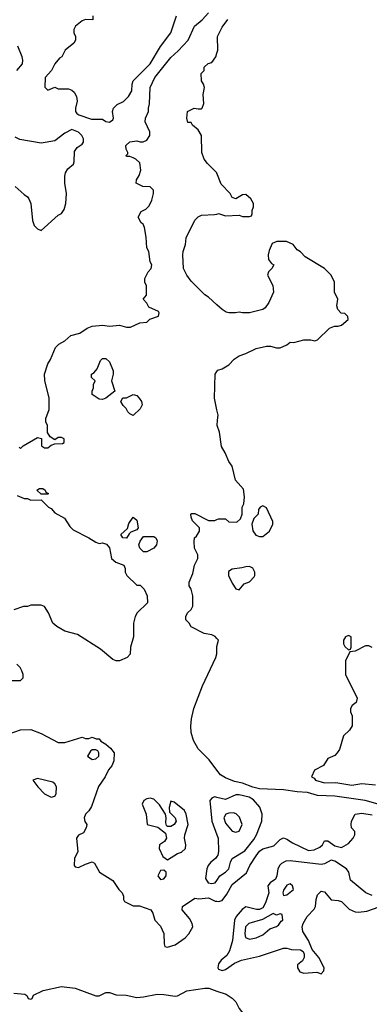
# Model space of a CAD drawing. Header units: inches. Extents: x 1793402 to 1900366, y 320852 to 470679.
# Tile 486 of 604: x 1878845 to 1880893, y 386576 to 392348. Entities that reach past the tile are written whole.
import ezdxf

# ---------------------------------------------------------------- set-up
doc = ezdxf.new("R2010")
doc.units = ezdxf.units.IN
doc.header["$MEASUREMENT"] = 0
for name, color, linetype in [('B8378', 7, 'Continuous'), ('B8379', 7, 'Continuous'), ('B8388', 7, 'Continuous'), ('B8389', 7, 'Continuous')]:
    doc.layers.add(name, color=color, linetype=linetype)

msp = doc.modelspace()

# ---------------------------------------------------------------- linework, layer by layer
at = {"layer": 'B8378', "color": 4}
for points, elevation in [([(1878842, 389842), (1878850, 389834), (1878866, 389850), (1878950, 389898), (1878972.7, 389892.7), (1878972, 389850), (1878990, 389838), (1879010, 389838), (1879030, 389854), (1879050, 389862), (1879096.4, 389863.6), (1879106, 389870), (1879106, 389890), (1879090, 389898), (1879070, 389898), (1879050, 389886), (1879023.1, 389903.1), (1879008, 389928), (1879008.4, 389968.4), (1878998, 389990), (1878998, 390000)], 228), ([(1878830, 389558), (1878870, 389542), (1878890, 389542), (1878910, 389532), (1878970, 389534), (1879014, 389490), (1879030, 389482), (1879050, 389458), (1879106.8, 389426.8), (1879138, 389378), (1879158, 389358), (1879250.5, 389310.5), (1879290, 389284.7), (1879310, 389278), (1879330, 389282), (1879352.7, 389272.7), (1879371.1, 389251.1), (1879382, 389190), (1879407.1, 389167.1), (1879454, 389150), (1879462, 389130), (1879462, 389110), (1879472, 389090), (1879530, 389034), (1879550, 389034), (1879574, 389010), (1879592, 388970), (1879594, 388930), (1879532, 388870), (1879522, 388850), (1879511.3, 388810), (1879511, 388730), (1879494.8, 388670), (1879491.1, 388628.9), (1879474, 388610), (1879430, 388588.7), (1879410, 388588.7), (1879390, 388598), (1879318, 388658), (1879183.1, 388743.1), (1879110, 388764), (1879062, 388790), (1879039, 388810), (1879014, 388870), (1878990, 388908), (1878970, 388915.3), (1878910, 388915.3), (1878890, 388908), (1878867.3, 388907.3), (1878810, 388888.7)], 224), ([(1880000, 388720.9), (1879990, 388732.7), (1879970, 388741.2), (1879926, 388750), (1879850, 388788.7), (1879838, 388810), (1879818, 388830), (1879818, 388850), (1879828, 388870), (1879848.7, 388890), (1879859, 388910), (1879859, 388970), (1879848.7, 389010), (1879838, 389030), (1879838, 389050), (1879858.6, 389101.4), (1879869, 389150), (1879888.7, 389190), (1879888, 389210), (1879868.7, 389250), (1879866, 389290), (1879868, 389310), (1879880.4, 389319.6), (1879898, 389350), (1879898, 389370), (1879858, 389410), (1879848.7, 389431.3), (1879848, 389450), (1879850, 389454), (1879870, 389454), (1879950, 389412), (1879987.3, 389412.7), (1880000, 389417.9)], 224), ([(1880000, 387949.6), (1879954, 388010), (1879890, 388074), (1879863.3, 388123.3), (1879849.4, 388170), (1879846.8, 388206.8), (1879851.5, 388250), (1879865.4, 388310), (1879916.1, 388443.9), (1879993.2, 388610), (1879999.3, 388630), (1879999.3, 388670), (1880000, 388672.7)], 224), ([(1878730, 388474), (1878850, 388474), (1878866, 388490), (1878866, 388510), (1878858, 388530), (1878848, 388550), (1878828, 388570)], 228), ([(1878750, 388150.6), (1878850, 388184.9), (1878910, 388186.8), (1878970, 388164), (1879070, 388111), (1879110, 388111.3), (1879210, 388142), (1879230, 388134), (1879250, 388134), (1879270, 388142), (1879292.7, 388132.7), (1879310, 388132), (1879319.6, 388119.6), (1879350, 388102), (1879376.9, 388076.9), (1879398, 388050), (1879396.9, 388003.1), (1879385.4, 387974.6), (1879364.7, 387950), (1879344.7, 387910), (1879307.1, 387852.9), (1879265.2, 387734.8), (1879250.5, 387709.5), (1879231, 387690), (1879222.8, 387670), (1879227.1, 387647.1), (1879238, 387630), (1879234.8, 387610), (1879218, 387582), (1879190, 387568), (1879178, 387550), (1879184.7, 387470), (1879166.4, 387433.6), (1879164.7, 387390), (1879170, 387382), (1879190, 387378), (1879230, 387398), (1879270, 387411.3), (1879283.6, 387403.6), (1879311.3, 387350), (1879390, 387302), (1879424.7, 387250), (1879444.7, 387230), (1879452, 387210), (1879452, 387190), (1879459.6, 387179.6), (1879510, 387154), (1879547.3, 387152.7), (1879612, 387130), (1879624.7, 387110), (1879636, 387070), (1879670, 387034.8), (1879690, 386991.3), (1879690.5, 386930.5), (1879694.8, 386914.8), (1879710.5, 386910.5), (1879755.5, 386924.5), (1879815, 386965), (1879836.3, 386990), (1879859.5, 387030), (1879855.1, 387050), (1879838.7, 387078.7), (1879797.2, 387130), (1879799, 387150), (1879870, 387198), (1879894.8, 387194.8), (1879950, 387201), (1879990, 387180.7), (1880000, 387179.9)], 224), ([(1880000, 387788.7), (1879988.5, 387791.5), (1879973.2, 387786.8), (1879958.8, 387770), (1879970.3, 387650), (1880000, 387569.6)], 228), ([(1880000, 387441.6), (1879992.7, 387430), (1879964.9, 387410), (1879948.2, 387390), (1879940.4, 387370), (1879933.7, 387313.7), (1879948.5, 387288.5), (1879970, 387283.8), (1879990, 387287.3), (1880000, 387302.6)], 228), ([(1878810, 386640.7), (1878874.8, 386634.8), (1878886.8, 386626.8), (1878894, 386610), (1878910, 386606.8), (1878918, 386610), (1878926, 386630), (1878982, 386658), (1879090, 386681), (1879170, 386670.8), (1879290, 386626), (1879310, 386626), (1879350, 386646), (1879370, 386646), (1879410, 386630.8), (1879469.4, 386630.6), (1879530, 386616.3), (1879570, 386619.1), (1879650, 386634.8), (1879690, 386634), (1879756, 386624), (1879770, 386626), (1879824.8, 386655.2), (1879930, 386670.7), (1879952, 386670), (1880000, 386653.8)], 216)]:
    msp.add_lwpolyline(points, dxfattribs=dict(at, elevation=elevation))
for points, elevation in [([(1878970, 389566), (1878946, 389590), (1878960.4, 389599.6), (1878979.6, 389599.6), (1878994, 389590), (1878998, 389578), (1879014, 389570), (1879010, 389566)], 224), ([(1879470, 389308), (1879448, 389310), (1879438, 389330), (1879475.3, 389364.7), (1879484.7, 389395.3), (1879510, 389432), (1879530, 389414), (1879538, 389370), (1879530, 389358), (1879496, 389344), (1879485.4, 389334.6)], 224), ([(1879570, 389228), (1879549.4, 389249.4), (1879542.7, 389270), (1879550, 389292), (1879570, 389318), (1879630, 389318), (1879642, 389310), (1879650, 389294), (1879646, 389270), (1879630.6, 389249.4), (1879590, 389229)], 224), ([(1879290, 388068.7), (1879270, 388068), (1879259.6, 388060.4), (1879242, 388030), (1879270, 388011.3), (1879290, 388016), (1879308.7, 388030), (1879308.7, 388050), (1879302, 388062)], 224), ([(1878950, 387899.3), (1878922, 387890), (1878950.7, 387850), (1878990, 387810.6), (1879030, 387790.7), (1879050, 387796), (1879059.3, 387810), (1879059.5, 387850), (1879050, 387869), (1879038.4, 387878.4)], 224), ([(1879610, 387785.2), (1879590, 387780.9), (1879571, 387770), (1879562, 387750), (1879585.5, 387690), (1879591, 387631), (1879654.8, 387614.8), (1879699.1, 387579.1), (1879704.9, 387550), (1879692.7, 387530), (1879664.7, 387510), (1879661.6, 387490), (1879682.6, 387442.6), (1879710, 387423.8), (1879770, 387459.5), (1879792.5, 387467.5), (1879815.6, 387490), (1879818, 387510), (1879811.1, 387550), (1879812.6, 387570), (1879831.1, 387630), (1879820.9, 387690), (1879810, 387713.2), (1879750, 387762), (1879730, 387766), (1879721, 387730), (1879722, 387702), (1879756, 387670), (1879761, 387650), (1879750, 387629.3), (1879730, 387619), (1879710, 387618), (1879704, 387624), (1879700.2, 387640.2), (1879702, 387670), (1879698, 387690), (1879664.5, 387744.5), (1879630, 387779)], 228), ([(1879690, 387362.7), (1879670, 387361.2), (1879654, 387330), (1879670, 387307.7), (1879690, 387310.7), (1879702.9, 387330), (1879702.7, 387350)], 228)]:
    msp.add_lwpolyline(points, close=True, dxfattribs=dict(at, elevation=elevation))
at = {"layer": 'B8379', "color": 4}
for points, elevation in [([(1878998, 390000), (1878998, 390010), (1879018, 390062), (1879017.2, 390130), (1878992.7, 390232.7), (1878989.2, 390270), (1879009, 390330), (1879024.7, 390355.3), (1879054, 390426), (1879074.6, 390445.4), (1879110, 390464.7), (1879143.7, 390496.3), (1879198, 390510), (1879240.2, 390539.8), (1879269, 390551), (1879330, 390558), (1879370, 390551.3), (1879430, 390558), (1879470, 390546), (1879494, 390546), (1879548.4, 390571.6), (1879590, 390574), (1879608, 390592), (1879658, 390610), (1879662, 390630), (1879657.2, 390637.2), (1879602, 390662), (1879590, 390686), (1879568, 390710), (1879587.3, 390732.7), (1879587.3, 390787.3), (1879578, 390810), (1879578, 390830), (1879598, 390870), (1879615.3, 390890), (1879618, 390910), (1879608.9, 390928.9), (1879602, 390990), (1879588.7, 391010), (1879586, 391074), (1879575.3, 391130), (1879568.7, 391148.7), (1879556.4, 391156.4), (1879538, 391190), (1879556.4, 391223.6), (1879583.1, 391236.9), (1879604, 391256), (1879619, 391290), (1879628.7, 391330), (1879628.4, 391348.4), (1879610, 391368), (1879566, 391370), (1879528, 391390), (1879528.7, 391410), (1879544.7, 391435.3), (1879554.6, 391465.4), (1879548, 391508), (1879526, 391530), (1879510, 391538), (1879490, 391546), (1879470, 391546), (1879468.4, 391551.6), (1879478, 391562), (1879478, 391570), (1879468.4, 391588.4), (1879466, 391610), (1879490, 391632), (1879530, 391638), (1879550, 391632), (1879567.3, 391632.7), (1879590, 391642), (1879608, 391670), (1879608, 391690), (1879579, 391750), (1879582, 391770), (1879599, 391810), (1879599, 391830), (1879606, 391854), (1879609.6, 391950), (1879635.6, 392010), (1879730, 392127.3), (1879774, 392166), (1879831.3, 392228.7), (1879869.2, 392310), (1879913.6, 392346.4), (1879951.5, 392388.5)], 228), ([(1879274, 392370), (1879272.7, 392347.3), (1879230, 392348.7), (1879210, 392342), (1879171.3, 392310), (1879162, 392290), (1879162, 392270), (1879171.3, 392250), (1879171.1, 392228.9), (1879162, 392210), (1879111.6, 392168.4), (1879091.3, 392130), (1879078, 392122), (1879051.3, 392090), (1879032, 392050), (1878994, 392010), (1878992.7, 391952.7), (1879010, 391934), (1879050, 391952), (1879070, 391942), (1879130, 391942), (1879150, 391934), (1879163.6, 391923.6), (1879176.9, 391896.9), (1879181, 391870), (1879171, 391830), (1879171, 391810), (1879178.8, 391798.8), (1879192, 391790), (1879265.8, 391765.8), (1879330, 391764.7), (1879350, 391751), (1879370, 391747.7), (1879390, 391761), (1879395.1, 391770), (1879388.7, 391810), (1879394, 391830), (1879415.3, 391850), (1879451.9, 391868.1), (1879481.5, 391898.5), (1879501.2, 391930), (1879502.7, 391970), (1879509, 391990), (1879609.4, 392090), (1879669.5, 392190), (1879729.2, 392270), (1879764, 392370)], 232), ([(1878828.7, 392050), (1878862, 392090), (1878864, 392110), (1878859, 392130), (1878833.2, 392193.2)], 232), ([(1880000, 391447.5), (1879999, 391450), (1879944.1, 391504.1), (1879925.2, 391530), (1879912.7, 391570), (1879909, 391670), (1879890, 391702), (1879858, 391730), (1879850, 391746), (1879830, 391746), (1879824, 391770), (1879828.7, 391810), (1879866, 391830), (1879890, 391824.7), (1879910, 391824.7), (1879914, 391830), (1879922.7, 391857.3), (1879919, 391910), (1879928, 391950), (1879922, 391970), (1879909, 391990), (1879908, 392032), (1879926, 392050), (1879926, 392070), (1879949.2, 392090.8), (1879970, 392098), (1879993.2, 392130), (1880000, 392151.3)], 224), ([(1878818.8, 391370), (1878870, 391322.8), (1878891, 391310), (1878898.5, 391298.5), (1878910.7, 391270), (1878918.8, 391170), (1878930, 391142), (1878950, 391122), (1878970, 391112), (1879070, 391202), (1879089, 391211), (1879104.7, 391235.3), (1879115.3, 391270), (1879119, 391330), (1879109.2, 391390), (1879109, 391430), (1879114, 391450), (1879126.6, 391473.4), (1879159.3, 391500.7), (1879164.7, 391515.3), (1879165.6, 391574.4), (1879180.9, 391599.1), (1879210, 391618), (1879219, 391630), (1879219, 391650), (1879208.7, 391670), (1879190, 391688.7), (1879150, 391704), (1879110, 391682), (1879050, 391637.2), (1878970, 391624.5), (1878845.2, 391645.2), (1878819, 391659)], 232), ([(1880000, 390676.2), (1879950, 390722), (1879930, 390735.3), (1879850, 390815.3), (1879824, 390850), (1879805.2, 390890), (1879801.2, 390970), (1879802.7, 390990), (1879816, 391030), (1879819, 391070), (1879870, 391172), (1879890, 391192), (1879910, 391202), (1879985.4, 391205.4), (1880000, 391208.9)], 224), ([(1880000, 390061.9), (1879986, 390130), (1879989.4, 390270.6), (1880000, 390285.1)], 224)]:
    msp.add_lwpolyline(points, dxfattribs=dict(at, elevation=elevation))
at = {"layer": 'B8379', "color": 4, "elevation": 224}
for points in [[(1879330, 390122), (1879310, 390124), (1879269, 390150), (1879269.1, 390170.9), (1879278, 390190), (1879278, 390210), (1879286, 390230), (1879266, 390250), (1879266, 390270), (1879280.4, 390279.6), (1879298, 390302), (1879318, 390350), (1879330, 390362), (1879350, 390362), (1879370, 390342), (1879392, 390290), (1879392, 390270), (1879382, 390230), (1879402, 390170), (1879350, 390128.7)], [(1879510, 390028.7), (1879490, 390038), (1879478, 390050), (1879468.4, 390068.4), (1879450, 390086), (1879438, 390110), (1879448.4, 390131.6), (1879470, 390132), (1879510, 390151.3), (1879530, 390144.7), (1879544.7, 390130), (1879558, 390110), (1879562, 390090), (1879550, 390066)]]:
    msp.add_lwpolyline(points, close=True, dxfattribs=at)
at = {"layer": 'B8388', "color": 4}
for points, elevation in [([(1880000, 389417.9), (1880010, 389422), (1880050, 389422), (1880070, 389404.7), (1880117.2, 389402.8), (1880138, 389422), (1880148.7, 389450), (1880148.7, 389490), (1880158, 389510), (1880162, 389550), (1880156.5, 389596.5), (1880108.4, 389648.4), (1880088.7, 389730), (1880070, 389758), (1880048.9, 389808.9), (1880026, 389846), (1880014.5, 389930), (1880002, 389970), (1880004.3, 390000)], 224), ([(1880000, 388672.7), (1880009.2, 388710), (1880000, 388720.9)], 224), ([(1880910, 388668), (1880890, 388678), (1880870, 388678), (1880810, 388646), (1880778, 388642), (1880754, 388590), (1880754, 388510), (1880822, 388370), (1880815.3, 388344.7), (1880791.6, 388328.4), (1880782, 388310), (1880782, 388290), (1880792.7, 388267.3), (1880791.6, 388208.4), (1880776.9, 388183.1), (1880742, 388150), (1880718, 388070), (1880704.7, 388050), (1880690, 388035.3), (1880650, 388018), (1880624.7, 387975.3), (1880571.6, 387948.4), (1880554, 387910), (1880570, 387902), (1880578, 387890), (1880630, 387874.9), (1880696.7, 387876.7), (1880790, 387861.1), (1880850, 387870.5), (1880930, 387862.6)], 224), ([(1880945.2, 387750), (1880868, 387770), (1880690, 387796.9), (1880590, 387799.6), (1880530, 387818.4), (1880470, 387820.9), (1880390, 387833.2), (1880250, 387839.3), (1880209.6, 387849.6), (1880150, 387872.7), (1880103.2, 387883.2), (1880050, 387904), (1880021.5, 387921.5), (1880000, 387949.6)], 224), ([(1880000, 387302.6), (1880018, 387330), (1880050, 387350.6), (1880069.4, 387370), (1880079.3, 387410), (1880089.3, 387430), (1880164.2, 387475.8), (1880217, 387543), (1880231, 387569), (1880262.4, 387650), (1880265.6, 387690), (1880250.9, 387730.9), (1880213.8, 387773.8), (1880189.3, 387790), (1880130, 387804.4), (1880110, 387804), (1880050, 387776.3), (1880000, 387788.7)], 228), ([(1880000, 387179.9), (1880010, 387179.1), (1880030, 387184.9), (1880059.1, 387220.9), (1880090, 387278.8), (1880173.6, 387346.4), (1880192.7, 387390), (1880230, 387446.8), (1880250, 387473.4), (1880270, 387487.3), (1880334, 387506), (1880370, 387542), (1880390, 387552), (1880410, 387544.7), (1880442, 387522), (1880536.9, 387476.9), (1880570, 387481), (1880603.2, 387496.8), (1880619, 387510), (1880630, 387534), (1880650, 387534), (1880690, 387506), (1880730, 387496), (1880770, 387518), (1880798, 387550), (1880808, 387570), (1880808, 387590), (1880788, 387610), (1880786, 387630), (1880788, 387650), (1880809.4, 387690.6), (1880850, 387696), (1880910, 387686)], 224), ([(1880000, 387569.6), (1880007.2, 387550), (1880008.9, 387471.1), (1880005.3, 387450), (1880000, 387441.6)], 228), ([(1880910, 387213), (1880872.3, 387230), (1880783.6, 387303.6), (1880772, 387350), (1880759.3, 387370), (1880690, 387416), (1880670, 387421.2), (1880630, 387399.3), (1880610, 387395.1), (1880430, 387417.2), (1880404.5, 387415.5), (1880378, 387402), (1880368.1, 387391.9), (1880357.1, 387370), (1880351.8, 387330), (1880343, 387310), (1880311.9, 387288.1), (1880299.3, 387270), (1880303.7, 387230), (1880284, 387170), (1880270, 387142.4), (1880250, 387131.6), (1880231.7, 387131.7), (1880170, 387146.6), (1880147.2, 387132.8), (1880112.4, 387090), (1880103.1, 387070), (1880090.4, 386950), (1880074, 386890), (1880058.4, 386861.6), (1880025.8, 386834.2), (1880010, 386813.2), (1880006, 386790), (1880010, 386782.8), (1880030, 386773.4), (1880050, 386780.5), (1880102.7, 386817.3), (1880144.4, 386835.6), (1880250, 386858), (1880390, 386904.7), (1880410, 386904.7), (1880436.9, 386896.9), (1880490, 386896), (1880505.4, 386885.4), (1880512, 386870), (1880512, 386850), (1880502, 386830), (1880472.7, 386807.3), (1880472, 386790), (1880486.4, 386766.4), (1880510, 386758), (1880584.7, 386764.7), (1880610, 386754), (1880627.3, 386772.7), (1880628, 386790), (1880598, 386850), (1880558, 386898), (1880536, 386950), (1880503.3, 387003.3), (1880499.6, 387030), (1880504.7, 387050), (1880528, 387090), (1880570, 387134.8), (1880576.9, 387150), (1880581.3, 387190), (1880590, 387217.3), (1880610, 387238.8), (1880630, 387236), (1880670, 387187.7), (1880710, 387184.9), (1880730, 387178.8), (1880774.4, 387134.4), (1880810, 387118.8), (1880830, 387116.3), (1880877.5, 387122.5), (1880950, 387146.8)], 224), ([(1880000, 386653.8), (1880055.2, 386635.2), (1880090, 386611.3), (1880110, 386591.3), (1880130, 386551.3), (1880165.8, 386505.8), (1880195.2, 386475.2), (1880250.7, 386430), (1880275.9, 386375.9), (1880332.3, 386332.3), (1880361, 386270), (1880410, 386230.8), (1880470, 386155.5), (1880490, 386158), (1880530, 386190.8), (1880550, 386191), (1880590, 386171), (1880690, 386154), (1880734.6, 386134.6), (1880770, 386128.4), (1880810, 386130.5), (1880850, 386139.1), (1880930, 386142)], 216)]:
    msp.add_lwpolyline(points, dxfattribs=dict(at, elevation=elevation))
for points, elevation in [([(1880270, 389498), (1880254, 389490), (1880243.6, 389476.4), (1880242, 389450), (1880216.9, 389423.1), (1880204.7, 389390), (1880210.9, 389350.9), (1880227.1, 389327.1), (1880250, 389318), (1880270, 389318), (1880308, 389350), (1880328, 389390), (1880327.3, 389407.3), (1880290, 389486)], 224), ([(1880190, 389142), (1880170, 389140.9), (1880146.2, 389133.8), (1880090, 389127.3), (1880067.2, 389112.8), (1880067, 389090), (1880090, 389044), (1880110, 389010.7), (1880130, 389006.4), (1880159.5, 389040.5), (1880190, 389053), (1880218.3, 389081.7), (1880222.9, 389090), (1880222, 389110), (1880210, 389132.3)], 224), ([(1880770, 388738), (1880754, 388730), (1880742, 388710), (1880742, 388690), (1880750, 388674), (1880770, 388654), (1880782, 388658), (1880786, 388670), (1880786, 388730)], 224), ([(1880098, 387698), (1880070, 387697.2), (1880052, 387690), (1880041, 387670), (1880050, 387638), (1880090, 387592), (1880110, 387584.7), (1880130, 387592), (1880148.7, 387630), (1880132.9, 387672.9), (1880113.6, 387693.6)], 232), ([(1880430, 387282), (1880410, 387275.3), (1880390, 387246), (1880386, 387230), (1880390, 387214), (1880410, 387218), (1880448, 387250), (1880442, 387270)], 228), ([(1880330, 387108.7), (1880267.1, 387072.9), (1880186.8, 387050), (1880168.4, 387030), (1880164.4, 386990), (1880168.5, 386968.5), (1880190, 386957.3), (1880230, 386964.9), (1880270, 386982.8), (1880310, 387018.8), (1880350, 387031.3), (1880360.2, 387039.8), (1880376.4, 387063.6), (1880386, 387070), (1880382, 387102), (1880370, 387106), (1880350, 387098)], 228)]:
    msp.add_lwpolyline(points, close=True, dxfattribs=dict(at, elevation=elevation))
at = {"layer": 'B8389', "color": 4, "elevation": 224}
for points in [[(1880000, 392151.3), (1880006, 392170), (1880002.7, 392250), (1880030, 392304.7), (1880064, 392350)], [(1880000, 391208.9), (1880010, 391211.3), (1880050, 391198), (1880130, 391202), (1880150, 391194), (1880190, 391194), (1880202, 391198), (1880206, 391210), (1880206, 391230), (1880215.3, 391250), (1880215.3, 391270), (1880198.6, 391298.6), (1880170, 391324), (1880150, 391322), (1880110, 391298), (1880090, 391306), (1880078, 391330), (1880024.7, 391384.7), (1880000, 391447.5)], [(1880000, 390285.1), (1880006.3, 390293.7), (1880030, 390301), (1880070, 390324.7), (1880102, 390358), (1880130, 390378), (1880170, 390391.3), (1880230, 390421), (1880290, 390434.8), (1880314.8, 390434.8), (1880350, 390424.7), (1880370, 390424.7), (1880410, 390442), (1880430, 390458), (1880450, 390456), (1880510, 390471), (1880550, 390471), (1880574.6, 390465.4), (1880590, 390472), (1880660.2, 390539.8), (1880688.4, 390551.6), (1880710, 390551.3), (1880730, 390558), (1880768, 390590), (1880767.3, 390607.3), (1880750, 390626), (1880728.4, 390628.4), (1880708.4, 390648.4), (1880702, 390670), (1880708, 390710), (1880688, 390750), (1880688.7, 390810), (1880668.7, 390850), (1880630, 390888.7), (1880518, 390958), (1880490, 390988), (1880470, 390998), (1880446, 391030), (1880407.3, 391047.3), (1880351.6, 391048.4), (1880324.7, 391035.3), (1880305.4, 390994.6), (1880301, 390970), (1880302.8, 390942.8), (1880319.6, 390919.6), (1880334, 390910), (1880322, 390890), (1880302, 390870), (1880296, 390850), (1880326.8, 390790), (1880331.3, 390750), (1880304.7, 390690), (1880282, 390658), (1880270, 390649), (1880190, 390629), (1880150.9, 390629.1), (1880130, 390634), (1880109.1, 390629.1), (1880070, 390629), (1880053.6, 390633.6), (1880030, 390648.7), (1880000, 390676.2)], [(1880004.3, 390000), (1880006.6, 390030), (1880000, 390061.9)]]:
    msp.add_lwpolyline(points, dxfattribs=at)

doc.saveas('drawing.dxf')
